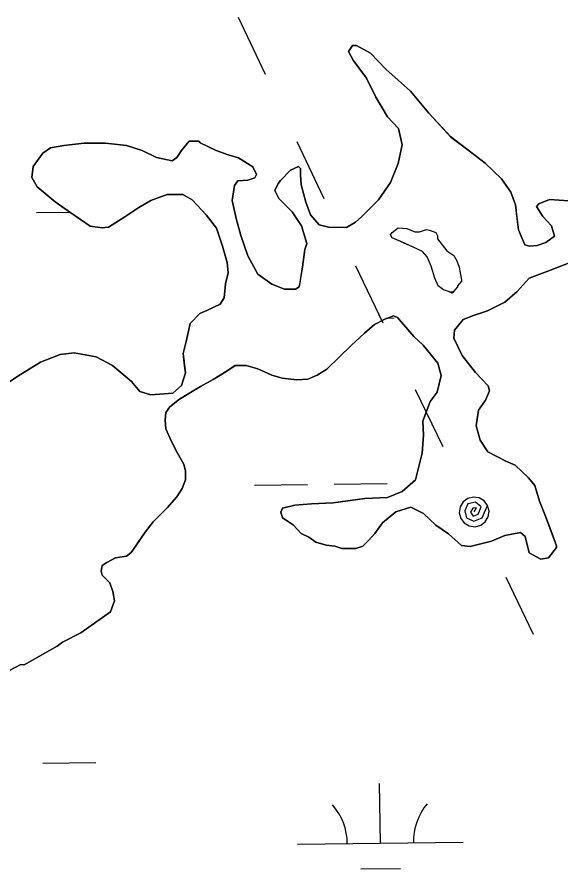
# Model space of a CAD drawing. Extents: x 3684037 to 3722149, y 433263 to 459021.
# Drawn here: x 3717376 to 3717704, y 450092 to 450607 of the extents above; entities that cross this region are included whole.
import ezdxf

# ---------------------------------------------------------------- set-up
doc = ezdxf.new("R2010")
doc.units = 0
for name, color, linetype in [('V-TOPO-SHOR', 7, 'Continuous'), ('V-UTIL-LINE', 7, 'Continuous'), ('V-WETL-SWMP', 7, 'Continuous')]:
    doc.layers.add(name, color=color, linetype=linetype)

msp = doc.modelspace()

# ---------------------------------------------------------------- linework, layer by layer
at = {"layer": 'V-TOPO-SHOR'}
for points in [[(3717502.54, 450458.19), (3717499.73, 450468.13), (3717495.98, 450479.03), (3717489.86, 450487.09), (3717481.37, 450496.11), (3717475.7, 450499.44), (3717466.24, 450499.47), (3717456.29, 450495.72), (3717449.18, 450491.48), (3717440.64, 450485.84), (3717430.69, 450479.72), (3717426.9, 450479.26), (3717419.8, 450480.23), (3717408, 450488.31), (3717398.56, 450494.97), (3717387.71, 450503.99), (3717384.41, 450509.68), (3717385.38, 450516.3), (3717391.08, 450524.33), (3717395.83, 450527.62), (3717403.88, 450529.02), (3717416.18, 450530.4), (3717428.96, 450530.35), (3717441.73, 450528.89), (3717451.19, 450526.02), (3717459.69, 450521.73), (3717469.15, 450519.81), (3717471.99, 450521.69), (3717474.84, 450525.94), (3717479.59, 450531.6), (3717485.27, 450531.59), (3717486.22, 450530.64), (3717495.76, 450525.88), (3717503.13, 450523.29), (3717509.28, 450521.48), (3717518.06, 450516.05), (3717520.22, 450511.41), (3717519.27, 450509.52), (3717515, 450508.11), (3717508.85, 450507.66), (3717506.95, 450504.83), (3717505.5, 450495.84), (3717507.83, 450484.95), (3717510.64, 450474.53), (3717514.86, 450462.22), (3717520.97, 450451.31), (3717529.47, 450445.13), (3717537.03, 450442.27), (3717543.66, 450442.25), (3717546.02, 450443.66), (3717546.51, 450446.5), (3717548.05, 450455.58), (3717549.32, 450466.17), (3717550.56, 450469.86), (3717547.37, 450480.38), (3717541.73, 450488.91), (3717533.71, 450496.98), (3717531.36, 450501.72), (3717533.26, 450505.97), (3717534.69, 450507.86), (3717540.77, 450513.99), (3717545.51, 450516.25), (3717546.73, 450515.11), (3717546.72, 450511.32), (3717547.17, 450505.17), (3717549.98, 450494.75), (3717552.79, 450487.17), (3717557.98, 450481), (3717563.65, 450479.66), (3717574.63, 450479.43), (3717580.03, 450482.63), (3717583.35, 450485.74), (3717593.89, 450496.22), (3717601.22, 450506.7), (3717605.79, 450518.04), (3717608.2, 450529.39), (3717605.96, 450539.23), (3717599.36, 450546.35), (3717592.3, 450558.21), (3717586.66, 450569.58), (3717578.65, 450580.49), (3717575.83, 450585.71), (3717578.21, 450589.48), (3717580.57, 450589.48), (3717589.07, 450584.72), (3717598.41, 450575.13), (3717613.23, 450561.73), (3717624.26, 450548.54), (3717637.65, 450534.11), (3717649.54, 450525.09), (3717658.32, 450518.34), (3717668.13, 450508.75), (3717673.78, 450500.78), (3717676.6, 450493.2), (3717677.52, 450485.62), (3717678.44, 450478.05), (3717682.2, 450469.05), (3717685.03, 450468.09), (3717689.77, 450468.55), (3717694.98, 450470.43), (3717700.29, 450474.19)], [(3717700.29, 450474.19), (3717698.32, 450480.45), (3717693.13, 450486.14), (3717689.27, 450492.12), (3717690.79, 450493.81), (3717697.24, 450496.44), (3717708.78, 450495.46)], [(3717637.43, 450440.33), (3717633.18, 450441.76), (3717629.87, 450444.14), (3717628, 450448.88), (3717625.66, 450455.98), (3717623.31, 450461.67), (3717620.48, 450464.99), (3717614.34, 450467.85), (3717607.72, 450470.71), (3717602.05, 450473.1), (3717601.11, 450474.99), (3717602.06, 450476.41), (3717605.86, 450479.24), (3717611.06, 450478.74), (3717615.79, 450476.84), (3717618.63, 450476.83), (3717622.89, 450478.23), (3717624.78, 450477.75), (3717628.56, 450476.32), (3717629.5, 450474.42), (3717629.5, 450472.53), (3717635.15, 450465.42), (3717639.4, 450462.56), (3717641.28, 450459.24), (3717642.69, 450455.46), (3717643.15, 450452.14), (3717644.08, 450447.88), (3717644.08, 450446.93), (3717641.7, 450444.1), (3717641.7, 450443.63), (3717638.38, 450439.85), (3717637.43, 450440.33)], [(3717713.3, 450459.67), (3717696.24, 450453.1), (3717684.87, 450448.88), (3717677.75, 450440.86), (3717670.16, 450434.26), (3717659.73, 450429.09), (3717651.2, 450426.28), (3717645.04, 450423.93), (3717639.82, 450417.33), (3717639.33, 450412.6), (3717644.5, 450402.17), (3717652.51, 450391.73), (3717660.05, 450383.66), (3717660.99, 450380.82), (3717658.6, 450375.15), (3717654.33, 450369.02), (3717652.88, 450359.55), (3717655.21, 450351.03), (3717659.92, 450343.92), (3717670.79, 450338.2), (3717676.46, 450335.82), (3717684.48, 450328.22), (3717688.25, 450323.48), (3717691.06, 450314), (3717694.34, 450305.95), (3717698.09, 450296), (3717701.38, 450287), (3717701.37, 450286.05), (3717696.62, 450279.92), (3717691.89, 450278.98), (3717684.8, 450282.79), (3717682.47, 450292.74), (3717679.64, 450295.11), (3717670.17, 450293.25), (3717662.11, 450289.97), (3717649.33, 450286.7), (3717644.12, 450287.19), (3717636.1, 450294.31), (3717628.55, 450299.54), (3717621, 450306.66), (3717613.44, 450310.47), (3717604.44, 450307.67), (3717596.37, 450301.07), (3717591.62, 450294.46), (3717587.82, 450290.21), (3717584.5, 450286.91), (3717580.24, 450285.5), (3717571.72, 450285.53), (3717567.46, 450286.97), (3717562.26, 450287.46), (3717556.12, 450289.37), (3717551.87, 450292.22), (3717547.14, 450294.6), (3717542.43, 450299.82), (3717535.82, 450304.1), (3717534.88, 450307.42), (3717535.84, 450309.78), (3717543.41, 450311.65), (3717553.35, 450312.56), (3717566.6, 450312.99), (3717585.54, 450315.77), (3717599.26, 450316.2), (3717608.27, 450319.96), (3717616.33, 450327.03), (3717620.17, 450343.1), (3717621.16, 450353.98), (3717620.71, 450362.5), (3717625.01, 450374.32), (3717629.28, 450379.98), (3717631.68, 450389.91), (3717629.81, 450397.49), (3717620.86, 450408.4), (3717615.2, 450413.62), (3717605.3, 450425.01), (3717602.94, 450425.97), (3717597.73, 450424.09), (3717591.56, 450420.8), (3717585.4, 450415.61), (3717577.33, 450408.07), (3717570.21, 450400.99), (3717562.61, 450393.92), (3717556.92, 450390.15), (3717551.23, 450387.81), (3717544.61, 450387.35), (3717535.62, 450388.33), (3717529.48, 450390.24), (3717520.97, 450394.06), (3717513.88, 450395.98), (3717507.26, 450395.99)], [(3717365.54, 450382.46), (3717375.97, 450389.52), (3717389.72, 450397.99), (3717401.57, 450402.68), (3717410.09, 450403.6), (3717423.33, 450401.19), (3717433.25, 450395.95), (3717444.58, 450386.45), (3717449.76, 450380.29), (3717456.38, 450378.37), (3717469.63, 450379.27), (3717474.85, 450383.99), (3717477.24, 450391.55), (3717476.78, 450395.81), (3717475.86, 450403.39), (3717477.78, 450410.48), (3717480.18, 450421.35), (3717485.88, 450427.48), (3717490.14, 450429.36), (3717498.2, 450433.12), (3717500.58, 450436.9), (3717501.55, 450445.41), (3717502.99, 450452.03), (3717502.54, 450458.19)], [(3717507.26, 450395.99), (3717501.56, 450392.23), (3717493.98, 450387.52), (3717486.4, 450383.29), (3717479.28, 450379.05), (3717473.59, 450375.76), (3717467.9, 450371.05), (3717465.52, 450367.74), (3717465.03, 450363.01), (3717465.49, 450357.81), (3717468.78, 450350.22), (3717472.54, 450343.11), (3717476.3, 450336.48), (3717477.24, 450332.21), (3717477.22, 450327.01), (3717475.31, 450321.81), (3717473.88, 450319.45), (3717471.98, 450316.62), (3717466.28, 450310.01), (3717457.73, 450301.52), (3717452.98, 450295.39), (3717446.8, 450286.42), (3717444.42, 450283.11), (3717441.58, 450280.75), (3717434.95, 450279.83), (3717429.74, 450277.01), (3717426.89, 450275.12), (3717426.41, 450271.82), (3717426.87, 450269.45), (3717429.23, 450267.07), (3717431.59, 450264.7), (3717433.46, 450259.49), (3717434.39, 450253.81), (3717432, 450247.19), (3717413.98, 450234.47), (3717403.08, 450228.83), (3717399.76, 450226.48), (3717379.85, 450215.18), (3717377.77, 450215.38)], [(3717377.77, 450215.38), (3717370.66, 450211.62)]]:
    msp.add_lwpolyline(points, dxfattribs=at)
at = {"layer": 'V-UTIL-LINE'}
for points in [[(3717509.05, 450606.6), (3717525.34, 450572.08)], [(3717544.51, 450531.46), (3717560.81, 450496.93)], [(3717579.98, 450456.31), (3717596.57, 450421.91)], [(3717616.08, 450381.45), (3717632.67, 450347.05)], [(3717651.7, 450307.59), (3717653.12, 450310.1), (3717650.8, 450309.88), (3717649.51, 450307.45), (3717651.06, 450304.97), (3717654.19, 450306.3), (3717655.84, 450310.69), (3717652.56, 450313.41), (3717647.77, 450312.54), (3717646.05, 450308.3), (3717647.07, 450303.95), (3717651.45, 450301.93), (3717656.54, 450304.03), (3717659.8, 450311.5), (3717657.69, 450314.31), (3717654.67, 450316.09), (3717651.19, 450316.58), (3717647.79, 450315.7), (3717644.98, 450313.59), (3717643.2, 450310.56), (3717642.71, 450307.08), (3717643.59, 450303.68), (3717645.7, 450300.88), (3717648.73, 450299.1), (3717652.21, 450298.61), (3717655.61, 450299.49), (3717658.41, 450301.6), (3717660.19, 450304.62), (3717660.68, 450308.1), (3717659.8, 450311.5)], [(3717670.72, 450268.14), (3717687.31, 450233.74)]]:
    msp.add_lwpolyline(points, dxfattribs=at)
at = {"layer": 'V-WETL-SWMP'}
for p, q in [((3717578.21, 450589.48), (3717575.83, 450585.71)), ((3717580.57, 450589.48), (3717578.21, 450589.48)), ((3717589.07, 450584.72), (3717580.57, 450589.48)), ((3717575.83, 450585.71), (3717578.65, 450580.49)), ((3717598.41, 450575.13), (3717589.07, 450584.72)), ((3717578.65, 450580.49), (3717586.66, 450569.58)), ((3717613.23, 450561.73), (3717598.41, 450575.13)), ((3717586.66, 450569.58), (3717592.3, 450558.21)), ((3717624.26, 450548.54), (3717613.23, 450561.73)), ((3717592.3, 450558.21), (3717599.36, 450546.35)), ((3717599.36, 450546.35), (3717605.96, 450539.24)), ((3717637.65, 450534.12), (3717624.26, 450548.54)), ((3717605.96, 450539.24), (3717608.2, 450529.39)), ((3717479.59, 450531.61), (3717474.84, 450525.94)), ((3717485.27, 450531.59), (3717479.59, 450531.61)), ((3717486.22, 450530.64), (3717485.27, 450531.59)), ((3717658.32, 450518.34), (3717637.65, 450534.12)), ((3717395.83, 450527.62), (3717391.08, 450524.33)), ((3717403.88, 450529.02), (3717395.83, 450527.62)), ((3717416.18, 450530.4), (3717403.88, 450529.02)), ((3717428.96, 450530.35), (3717416.18, 450530.4)), ((3717441.73, 450528.89), (3717428.96, 450530.35)), ((3717451.19, 450526.02), (3717441.73, 450528.89)), ((3717459.69, 450521.74), (3717451.19, 450526.02)), ((3717474.84, 450525.94), (3717471.99, 450521.69)), ((3717495.76, 450525.88), (3717486.22, 450530.64)), ((3717503.13, 450523.3), (3717495.76, 450525.88)), ((3717608.2, 450529.39), (3717605.79, 450518.04)), ((3717391.08, 450524.33), (3717385.38, 450516.3)), ((3717469.15, 450519.81), (3717459.69, 450521.74)), ((3717471.99, 450521.69), (3717469.15, 450519.81)), ((3717509.28, 450521.48), (3717503.13, 450523.3)), ((3717518.06, 450516.05), (3717509.28, 450521.48)), ((3717385.38, 450516.3), (3717384.41, 450509.68)), ((3717520.22, 450511.41), (3717518.06, 450516.05)), ((3717545.51, 450516.25), (3717540.77, 450513.99)), ((3717546.73, 450515.11), (3717545.51, 450516.25)), ((3717605.79, 450518.04), (3717601.22, 450506.7)), ((3717668.13, 450508.75), (3717658.32, 450518.34)), ((3717519.27, 450509.52), (3717520.22, 450511.41)), ((3717540.77, 450513.99), (3717534.69, 450507.86)), ((3717546.72, 450511.32), (3717546.73, 450515.11)), ((3717547.17, 450505.17), (3717546.72, 450511.32)), ((3717384.41, 450509.68), (3717387.71, 450503.99)), ((3717506.95, 450504.83), (3717508.85, 450507.66)), ((3717508.85, 450507.66), (3717515.01, 450508.11)), ((3717515.01, 450508.11), (3717519.27, 450509.52)), ((3717533.26, 450505.97), (3717531.36, 450501.72)), ((3717534.69, 450507.86), (3717533.26, 450505.97)), ((3717549.98, 450494.75), (3717547.17, 450505.17)), ((3717601.22, 450506.7), (3717593.89, 450496.22)), ((3717673.78, 450500.78), (3717668.13, 450508.75)), ((3717387.71, 450503.99), (3717398.56, 450494.96)), ((3717505.5, 450495.84), (3717506.95, 450504.83)), ((3717531.36, 450501.72), (3717533.71, 450496.98)), ((3717676.6, 450493.2), (3717673.78, 450500.78)), ((3717398.56, 450494.96), (3717408, 450488.31)), ((3717449.18, 450491.49), (3717456.29, 450495.72)), ((3717456.29, 450495.72), (3717466.24, 450499.47)), ((3717466.24, 450499.47), (3717475.7, 450499.44)), ((3717475.7, 450499.44), (3717481.37, 450496.11)), ((3717481.37, 450496.11), (3717489.86, 450487.09)), ((3717507.83, 450484.95), (3717505.5, 450495.84)), ((3717533.71, 450496.98), (3717541.73, 450488.91)), ((3717552.79, 450487.17), (3717549.98, 450494.75)), ((3717593.89, 450496.22), (3717583.35, 450485.75)), ((3717697.24, 450496.44), (3717690.79, 450493.81)), ((3717708.78, 450495.46), (3717697.24, 450496.44)), ((3717440.64, 450485.84), (3717449.18, 450491.49)), ((3717678.44, 450478.05), (3717676.6, 450493.2)), ((3717690.79, 450493.81), (3717689.27, 450492.12)), ((3717689.27, 450492.12), (3717693.14, 450486.14)), ((3717387.23, 450488.43), (3717407.5, 450488.66)), ((3717408, 450488.31), (3717419.8, 450480.23)), ((3717430.69, 450479.72), (3717440.64, 450485.84)), ((3717489.86, 450487.09), (3717495.98, 450479.03)), ((3717510.64, 450474.53), (3717507.83, 450484.95)), ((3717541.73, 450488.91), (3717547.38, 450480.37)), ((3717557.98, 450481), (3717552.79, 450487.17)), ((3717583.35, 450485.75), (3717580.03, 450482.63)), ((3717693.14, 450486.14), (3717698.32, 450480.45)), ((3717419.8, 450480.23), (3717426.9, 450479.26)), ((3717426.9, 450479.26), (3717430.69, 450479.72)), ((3717547.38, 450480.37), (3717550.56, 450469.86)), ((3717563.65, 450479.66), (3717557.98, 450481)), ((3717574.63, 450479.43), (3717563.65, 450479.66)), ((3717580.03, 450482.63), (3717574.63, 450479.43)), ((3717698.32, 450480.45), (3717700.29, 450474.19)), ((3717495.98, 450479.03), (3717499.73, 450468.13)), ((3717514.86, 450462.22), (3717510.64, 450474.53)), ((3717682.2, 450469.05), (3717678.44, 450478.05)), ((3717700.29, 450474.19), (3717694.98, 450470.43)), ((3717550.56, 450469.86), (3717549.32, 450466.17)), ((3717685.03, 450468.09), (3717682.2, 450469.05)), ((3717694.98, 450470.43), (3717689.77, 450468.55)), ((3717499.73, 450468.13), (3717502.54, 450458.19)), ((3717549.32, 450466.17), (3717548.05, 450455.58)), ((3717689.77, 450468.55), (3717685.03, 450468.09)), ((3717520.97, 450451.31), (3717514.86, 450462.22)), ((3717696.24, 450453.1), (3717713.3, 450459.67)), ((3717502.54, 450458.19), (3717502.99, 450452.03)), ((3717548.05, 450455.58), (3717546.02, 450443.66)), ((3717502.99, 450452.03), (3717501.55, 450445.41)), ((3717529.47, 450445.13), (3717520.97, 450451.31)), ((3717677.75, 450440.86), (3717684.87, 450448.88)), ((3717684.87, 450448.88), (3717696.24, 450453.1)), ((3717501.55, 450445.41), (3717500.58, 450436.9)), ((3717537.03, 450442.27), (3717529.47, 450445.13)), ((3717546.02, 450443.66), (3717543.65, 450442.25)), ((3717543.65, 450442.25), (3717537.03, 450442.27)), ((3717636.68, 450440.59), (3717639.05, 450440.61)), ((3717670.16, 450434.26), (3717677.75, 450440.86)), ((3717498.2, 450433.12), (3717490.14, 450429.36)), ((3717500.58, 450436.9), (3717498.2, 450433.12)), ((3717659.73, 450429.09), (3717670.16, 450434.26)), ((3717490.14, 450429.36), (3717485.88, 450427.49)), ((3717651.2, 450426.28), (3717659.73, 450429.09)), ((3717485.88, 450427.49), (3717480.18, 450421.35)), ((3717591.56, 450420.8), (3717597.73, 450424.09)), ((3717597.73, 450424.09), (3717602.94, 450425.97)), ((3717599.48, 450424.72), (3717603.31, 450424.77)), ((3717602.94, 450425.97), (3717605.3, 450425.01)), ((3717605.3, 450425.01), (3717615.2, 450413.62)), ((3717639.82, 450417.33), (3717645.04, 450423.93)), ((3717645.04, 450423.93), (3717651.2, 450426.28)), ((3717480.18, 450421.35), (3717477.78, 450410.48)), ((3717585.4, 450415.61), (3717591.56, 450420.8)), ((3717577.33, 450408.07), (3717585.4, 450415.61)), ((3717615.2, 450413.62), (3717620.86, 450408.4)), ((3717639.33, 450412.6), (3717639.82, 450417.33)), ((3717644.5, 450402.17), (3717639.33, 450412.6)), ((3717477.78, 450410.48), (3717475.86, 450403.39)), ((3717570.21, 450400.99), (3717577.33, 450408.07)), ((3717620.86, 450408.4), (3717629.82, 450397.49)), ((3717401.57, 450402.68), (3717389.72, 450397.99)), ((3717410.09, 450403.6), (3717401.57, 450402.68)), ((3717423.33, 450401.19), (3717410.09, 450403.6)), ((3717475.86, 450403.39), (3717477.24, 450391.55)), ((3717652.51, 450391.73), (3717644.5, 450402.17)), ((3717389.72, 450397.99), (3717375.97, 450389.52)), ((3717433.25, 450395.96), (3717423.33, 450401.19)), ((3717562.61, 450393.92), (3717570.21, 450400.99)), ((3717629.82, 450397.49), (3717631.68, 450389.91)), ((3717444.58, 450386.45), (3717433.25, 450395.96)), ((3717493.98, 450387.52), (3717501.57, 450392.23)), ((3717501.57, 450392.23), (3717507.26, 450396)), ((3717507.26, 450396), (3717513.88, 450395.97)), ((3717513.88, 450395.97), (3717520.97, 450394.06)), ((3717520.97, 450394.06), (3717529.48, 450390.24)), ((3717556.92, 450390.15), (3717562.61, 450393.92)), ((3717660.05, 450383.66), (3717652.51, 450391.73)), ((3717375.97, 450389.52), (3717365.54, 450382.46)), ((3717477.24, 450391.55), (3717474.85, 450383.99)), ((3717486.39, 450383.29), (3717493.98, 450387.52)), ((3717529.48, 450390.24), (3717535.62, 450388.33)), ((3717535.62, 450388.33), (3717544.61, 450387.36)), ((3717544.61, 450387.36), (3717551.24, 450387.81)), ((3717551.24, 450387.81), (3717556.92, 450390.15)), ((3717631.68, 450389.91), (3717629.28, 450379.98)), ((3717449.76, 450380.29), (3717444.58, 450386.45)), ((3717474.85, 450383.99), (3717469.63, 450379.27)), ((3717473.59, 450375.76), (3717486.39, 450383.29)), ((3717660.99, 450380.82), (3717660.05, 450383.66)), ((3717456.38, 450378.37), (3717449.76, 450380.29)), ((3717469.63, 450379.27), (3717456.38, 450378.37)), ((3717629.28, 450379.98), (3717625.01, 450374.32)), ((3717658.61, 450375.15), (3717660.99, 450380.82)), ((3717467.9, 450371.05), (3717473.59, 450375.76)), ((3717625.01, 450374.32), (3717620.71, 450362.5)), ((3717654.33, 450369.01), (3717658.61, 450375.15)), ((3717465.03, 450363.01), (3717465.52, 450367.74)), ((3717465.52, 450367.74), (3717467.9, 450371.05)), ((3717652.88, 450359.56), (3717654.33, 450369.01)), ((3717465.49, 450357.81), (3717465.03, 450363.01)), ((3717620.71, 450362.5), (3717621.16, 450353.98)), ((3717468.78, 450350.22), (3717465.49, 450357.81)), ((3717655.21, 450351.03), (3717652.88, 450359.56)), ((3717621.16, 450353.98), (3717620.17, 450343.1)), ((3717659.92, 450343.92), (3717655.21, 450351.03)), ((3717472.54, 450343.11), (3717468.78, 450350.22)), ((3717476.3, 450336.48), (3717472.54, 450343.11)), ((3717620.17, 450343.1), (3717616.33, 450327.03)), ((3717670.79, 450338.2), (3717659.92, 450343.92)), ((3717477.24, 450332.21), (3717476.3, 450336.48)), ((3717676.46, 450335.82), (3717670.79, 450338.2)), ((3717684.48, 450328.22), (3717676.46, 450335.82)), ((3717477.22, 450327.01), (3717477.24, 450332.21)), ((3717475.31, 450321.81), (3717477.22, 450327.01)), ((3717616.33, 450327.03), (3717608.27, 450319.95)), ((3717688.25, 450323.48), (3717684.48, 450328.22)), ((3717473.88, 450319.45), (3717475.31, 450321.81)), ((3717519.07, 450323.78), (3717551.07, 450324.15)), ((3717567.06, 450324.34), (3717599.06, 450324.71)), ((3717608.27, 450319.95), (3717599.26, 450316.2)), ((3717691.06, 450314), (3717688.25, 450323.48)), ((3717466.28, 450310.01), (3717471.98, 450316.62)), ((3717471.98, 450316.62), (3717473.88, 450319.45)), ((3717585.54, 450315.77), (3717566.6, 450312.99)), ((3717599.26, 450316.2), (3717585.54, 450315.77)), ((3717457.73, 450301.52), (3717466.28, 450310.01)), ((3717535.84, 450309.78), (3717534.88, 450307.42)), ((3717543.41, 450311.65), (3717535.84, 450309.78)), ((3717553.35, 450312.56), (3717543.41, 450311.65)), ((3717566.6, 450312.99), (3717553.35, 450312.56)), ((3717604.44, 450307.66), (3717613.44, 450310.47)), ((3717613.44, 450310.47), (3717621, 450306.66)), ((3717694.34, 450305.95), (3717691.06, 450314)), ((3717534.88, 450307.42), (3717535.82, 450304.1)), ((3717596.38, 450301.07), (3717604.44, 450307.66)), ((3717621, 450306.66), (3717628.55, 450299.54)), ((3717701.38, 450287), (3717694.34, 450305.95)), ((3717452.98, 450295.39), (3717457.73, 450301.52)), ((3717535.82, 450304.1), (3717542.43, 450299.82)), ((3717542.43, 450299.82), (3717547.14, 450294.6)), ((3717591.62, 450294.46), (3717596.38, 450301.07)), ((3717628.55, 450299.54), (3717636.1, 450294.31)), ((3717444.42, 450283.11), (3717452.98, 450295.39)), ((3717547.14, 450294.6), (3717551.87, 450292.22)), ((3717587.82, 450290.21), (3717591.62, 450294.46)), ((3717636.1, 450294.31), (3717644.12, 450287.19)), ((3717670.17, 450293.25), (3717679.64, 450295.11)), ((3717679.64, 450295.11), (3717682.47, 450292.74)), ((3717551.87, 450292.22), (3717556.12, 450289.37)), ((3717556.12, 450289.37), (3717562.26, 450287.46)), ((3717584.5, 450286.91), (3717587.82, 450290.21)), ((3717649.33, 450286.7), (3717662.11, 450289.97)), ((3717662.11, 450289.97), (3717670.17, 450293.25)), ((3717682.47, 450292.74), (3717684.8, 450282.79)), ((3717562.26, 450287.46), (3717567.46, 450286.97)), ((3717567.46, 450286.97), (3717571.72, 450285.53)), ((3717571.72, 450285.53), (3717580.24, 450285.5)), ((3717580.24, 450285.5), (3717584.5, 450286.91)), ((3717644.12, 450287.19), (3717649.33, 450286.7)), ((3717696.62, 450279.92), (3717701.37, 450286.05)), ((3717701.37, 450286.05), (3717701.38, 450287)), ((3717429.74, 450277.01), (3717434.95, 450279.83)), ((3717434.95, 450279.83), (3717441.58, 450280.76)), ((3717441.58, 450280.76), (3717444.42, 450283.11)), ((3717684.8, 450282.79), (3717691.89, 450278.99)), ((3717691.89, 450278.99), (3717696.62, 450279.92)), ((3717426.41, 450271.81), (3717426.89, 450275.13)), ((3717426.89, 450275.13), (3717429.74, 450277.01)), ((3717426.87, 450269.45), (3717426.41, 450271.81)), ((3717431.59, 450264.7), (3717426.87, 450269.45)), ((3717433.46, 450259.49), (3717431.59, 450264.7)), ((3717434.39, 450253.81), (3717433.46, 450259.49)), ((3717432, 450247.19), (3717434.39, 450253.81)), ((3717413.98, 450234.47), (3717432, 450247.19)), ((3717403.08, 450228.83), (3717413.98, 450234.47)), ((3717399.76, 450226.48), (3717403.08, 450228.83)), ((3717379.85, 450215.19), (3717399.76, 450226.48)), ((3717370.66, 450211.62), (3717377.77, 450215.38)), ((3717377.77, 450215.38), (3717379.85, 450215.19)), ((3717391.11, 450155.78), (3717423.1, 450156.15)), ((3717595, 450107.4), (3717594.58, 450143.4)), ((3717545, 450106.82), (3717644.99, 450107.98)), ((3717583.18, 450091.83), (3717607.18, 450092.11))]:
    msp.add_line(p, q, dxfattribs=at)
msp.add_lwpolyline([(3717638.38, 450439.85), (3717637.43, 450440.33), (3717633.18, 450441.76), (3717629.87, 450444.14), (3717628, 450448.88), (3717625.65, 450455.98), (3717623.31, 450461.67), (3717620.48, 450464.99), (3717614.34, 450467.85), (3717602.05, 450473.1), (3717601.11, 450474.99), (3717602.06, 450476.41), (3717605.86, 450479.23), (3717611.06, 450478.74), (3717615.79, 450476.84), (3717618.62, 450476.83), (3717622.89, 450478.23), (3717624.78, 450477.75), (3717628.56, 450476.32), (3717629.5, 450474.42), (3717629.49, 450472.53), (3717635.15, 450465.42), (3717639.4, 450462.56), (3717641.28, 450459.24), (3717642.69, 450455.46), (3717643.15, 450452.14), (3717644.08, 450447.88), (3717644.08, 450446.93), (3717641.7, 450444.1), (3717641.7, 450443.63)], close=True, dxfattribs=at)
for centre, start, end in [((3717539.75, 450107.23), 359.8949, 41.4385), ((3717650.23, 450108.52), 139.8949, 181.4385)]:
    msp.add_arc(centre, 35.25, start, end, dxfattribs=at)

doc.saveas('drawing.dxf')
